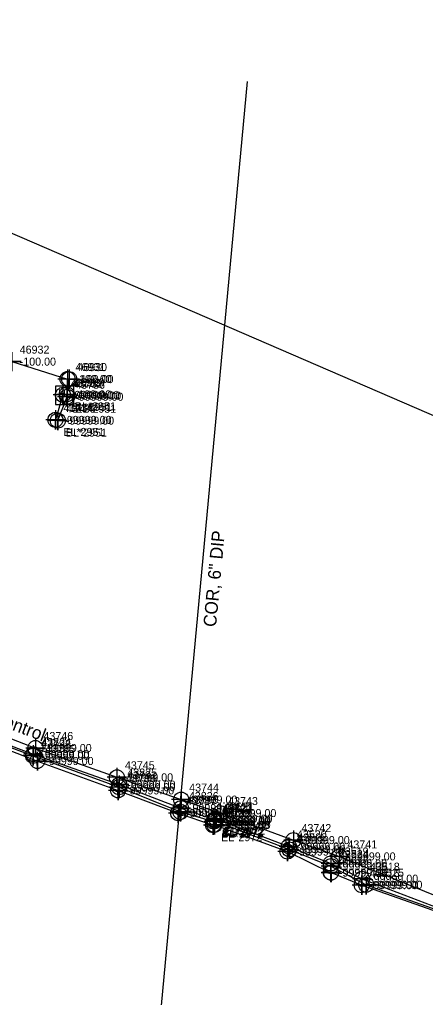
# Model space of a CAD drawing. Extents: x 2083698 to 2094313, y 743246 to 752873.
# Drawn here: x 2091729.6 to 2091856.4, y 747133.8 to 747439.2 of the extents above; entities that cross this region are included whole.
import ezdxf

# ---------------------------------------------------------------- set-up
doc = ezdxf.new("R2010")
doc.units = 0
for name, color, linetype in [('COGO Default Spiral', 7, 'Continuous'), ('Exist Other Culture Fence Line', 7, 'Continuous'), ('Exist Property Iron Pin Leader', 7, 'Continuous'), ('Exist Property Iron Pin Text', 7, 'Continuous'), ('Exist Property Monument Leader', 7, 'Continuous'), ('Exist Property Monument Text', 7, 'Continuous'), ('Exist Right of Way Line Leader', 7, 'Continuous'), ('Exist Right of Way Line Text', 7, 'Continuous'), ('Exist Utilities Power UG Cable SUE LOS B', 7, 'Continuous'), ('Exist Utilities Power UG Cable SUE LOS B Text', 7, 'Continuous'), ('Exist Utilities Power UG Cable SUE LOS C', 7, 'Continuous'), ('Exist Utilities Telephone UG Conduit SUE LOS B', 7, 'Continuous'), ('Exist Utilities Water UG Line SUE LOS C', 7, 'Continuous'), ('Exist Utilities Water UG Line SUE LOS C Text', 7, 'Continuous'), ('Scratch_Level_2', 7, 'Continuous'), ('Scratch_Level_3', 7, 'Continuous'), ('Scratch_Level_5', 7, 'Continuous')]:
    doc.layers.add(name, color=color, linetype=linetype)

msp = doc.modelspace()

# ---------------------------------------------------------------- linework, layer by layer
at = {"layer": 'COGO Default Spiral'}
msp.add_line((2091743.81, 747321.74), (2091743.81, 747321.74), dxfattribs=at)
msp.add_lwpolyline([(2091740.86, 747319.02), (2091746.61, 747319.02), (2091746.61, 747324.77), (2091740.86, 747324.77), (2091740.86, 747319.02)], dxfattribs=at)
at = {"layer": 'Exist Property Iron Pin Text'}
for points in [[(2091727.18, 747335.38), (2091727.18, 747329.38), (2091727.18, 747332.38), (2091730.18, 747332.38), (2091724.18, 747332.38)], [(2091744.62, 747329.96), (2091744.62, 747323.96), (2091744.62, 747326.96), (2091747.62, 747326.96), (2091741.62, 747326.96)], [(2091745.15, 747329.92), (2091745.15, 747323.92), (2091745.15, 747326.92), (2091748.15, 747326.92), (2091742.15, 747326.92)], [(2091743.18, 747325), (2091743.18, 747319), (2091743.18, 747322), (2091746.18, 747322), (2091740.18, 747322)], [(2091744.4, 747325.17), (2091744.4, 747319.17), (2091744.4, 747322.17), (2091747.4, 747322.17), (2091741.4, 747322.17)], [(2091744.51, 747324.42), (2091744.51, 747318.42), (2091744.51, 747321.42), (2091747.51, 747321.42), (2091741.51, 747321.42)], [(2091740.82, 747317.19), (2091740.82, 747311.19), (2091740.82, 747314.19), (2091743.82, 747314.19), (2091737.82, 747314.19)], [(2091741.61, 747316.96), (2091741.61, 747310.96), (2091741.61, 747313.96), (2091744.61, 747313.96), (2091738.61, 747313.96)], [(2091734.6, 747214.72), (2091734.6, 747208.72), (2091734.6, 747211.72), (2091737.6, 747211.72), (2091731.6, 747211.72)], [(2091760.04, 747205.57), (2091760.04, 747199.57), (2091760.04, 747202.57), (2091763.04, 747202.57), (2091757.04, 747202.57)], [(2091780.11, 747198.61), (2091780.11, 747192.61), (2091780.11, 747195.61), (2091783.11, 747195.61), (2091777.11, 747195.61)], [(2091792.27, 747194.4), (2091792.27, 747188.4), (2091792.27, 747191.4), (2091795.27, 747191.4), (2091789.27, 747191.4)], [(2091815.17, 747185.96), (2091815.17, 747179.96), (2091815.17, 747182.96), (2091818.17, 747182.96), (2091812.17, 747182.96)], [(2091829.51, 747180.87), (2091829.51, 747174.87), (2091829.51, 747177.87), (2091832.51, 747177.87), (2091826.51, 747177.87)]]:
    msp.add_lwpolyline(points, dxfattribs=at)
for centre in [(2091744.62, 747326.96), (2091745.15, 747326.92), (2091743.18, 747322), (2091744.4, 747322.17), (2091744.51, 747321.42), (2091740.82, 747314.19), (2091741.61, 747313.96), (2091734.6, 747211.72), (2091760.04, 747202.57), (2091780.11, 747195.61), (2091792.27, 747191.4), (2091815.17, 747182.96), (2091829.51, 747177.87)]:
    msp.add_circle(centre, 2.34, dxfattribs=at)
at = {"layer": 'Exist Right of Way Line Text'}
for points in [[(2091733.84, 747212.11), (2091733.87, 747206.29), (2091733.85, 747209.29), (2091736.87, 747209.29), (2091730.87, 747209.29)], [(2091733.89, 747212.63), (2091733.92, 747206.82), (2091733.9, 747209.82), (2091736.92, 747209.82), (2091730.92, 747209.82)], [(2091735.16, 747210.48), (2091735.2, 747204.66), (2091735.18, 747207.66), (2091738.2, 747207.66), (2091732.2, 747207.66)], [(2091760.36, 747201.29), (2091760.39, 747195.48), (2091760.37, 747198.48), (2091763.39, 747198.48), (2091757.39, 747198.48)], [(2091760.7, 747202.3), (2091760.73, 747196.48), (2091760.71, 747199.48), (2091763.73, 747199.48), (2091757.73, 747199.48)], [(2091760.76, 747203.12), (2091760.79, 747197.3), (2091760.77, 747200.3), (2091763.79, 747200.3), (2091757.79, 747200.3)], [(2091779.99, 747195.78), (2091780.02, 747189.96), (2091780.01, 747192.96), (2091783.02, 747192.96), (2091777.02, 747192.96)], [(2091779.12, 747194.2), (2091779.15, 747188.39), (2091779.14, 747191.39), (2091782.15, 747191.39), (2091776.15, 747191.39)], [(2091779.87, 747194.58), (2091779.9, 747188.77), (2091779.89, 747191.77), (2091782.9, 747191.77), (2091776.9, 747191.77)], [(2091790.48, 747192.19), (2091790.52, 747186.38), (2091790.5, 747189.38), (2091793.52, 747189.38), (2091787.52, 747189.38)], [(2091790.99, 747192.47), (2091791.03, 747186.65), (2091791.01, 747189.65), (2091794.03, 747189.65), (2091788.03, 747189.65)], [(2091790.05, 747190.42), (2091790.08, 747184.61), (2091790.06, 747187.61), (2091793.08, 747187.61), (2091787.08, 747187.61)], [(2091790.28, 747191.58), (2091790.31, 747185.76), (2091790.3, 747188.76), (2091793.31, 747188.76), (2091787.31, 747188.76)], [(2091790.45, 747190.53), (2091790.48, 747184.71), (2091790.46, 747187.71), (2091793.48, 747187.71), (2091787.48, 747187.71)], [(2091790.53, 747191.83), (2091790.56, 747186.02), (2091790.55, 747189.02), (2091793.56, 747189.02), (2091787.56, 747189.02)], [(2091813.7, 747183.8), (2091813.74, 747177.99), (2091813.72, 747180.99), (2091816.74, 747180.99), (2091810.74, 747180.99)], [(2091813.87, 747182.87), (2091813.9, 747177.06), (2091813.88, 747180.06), (2091816.9, 747180.06), (2091810.9, 747180.06)], [(2091813.26, 747182.16), (2091813.3, 747176.35), (2091813.28, 747179.35), (2091816.3, 747179.35), (2091810.3, 747179.35)], [(2091826.8, 747178.47), (2091826.83, 747172.66), (2091826.81, 747175.66), (2091829.83, 747175.66), (2091823.83, 747175.66)], [(2091826.84, 747177.63), (2091826.87, 747171.82), (2091826.86, 747174.82), (2091829.87, 747174.82), (2091823.87, 747174.82)], [(2091826.82, 747175.59), (2091826.85, 747169.78), (2091826.84, 747172.78), (2091829.85, 747172.78), (2091823.85, 747172.78)], [(2091826.87, 747175.63), (2091826.9, 747169.81), (2091826.88, 747172.81), (2091829.9, 747172.81), (2091823.9, 747172.81)], [(2091836.53, 747173.71), (2091836.57, 747167.9), (2091836.55, 747170.9), (2091839.57, 747170.9), (2091833.57, 747170.9)], [(2091836.45, 747171.7), (2091836.48, 747165.88), (2091836.47, 747168.88), (2091839.48, 747168.88), (2091833.48, 747168.88)], [(2091837.85, 747171.83), (2091837.88, 747166.02), (2091837.86, 747169.02), (2091840.88, 747169.02), (2091834.88, 747169.02)]]:
    msp.add_lwpolyline(points, dxfattribs=at)
for centre in [(2091733.87, 747209.29), (2091733.92, 747209.82), (2091735.2, 747207.66), (2091760.73, 747199.48), (2091760.79, 747200.3), (2091760.39, 747198.48), (2091780.02, 747192.96), (2091779.15, 747191.39), (2091779.9, 747191.77), (2091791.03, 747189.65), (2091790.08, 747187.61), (2091790.31, 747188.76), (2091790.48, 747187.71), (2091790.52, 747189.38), (2091790.56, 747189.02), (2091813.74, 747180.99), (2091813.3, 747179.35), (2091813.9, 747180.06), (2091826.83, 747175.66), (2091826.87, 747174.82), (2091826.85, 747172.78), (2091826.9, 747172.81), (2091836.48, 747168.88), (2091836.57, 747170.9), (2091837.88, 747169.02)]:
    msp.add_circle(centre, 2.34, dxfattribs=at)
at = {"layer": 'Exist Utilities Power UG Cable SUE LOS B'}
for p, q in [((2091743.18, 747322), (2091740.82, 747314.19)), ((2091741.61, 747313.96), (2091744.51, 747321.42))]:
    msp.add_line(p, q, dxfattribs=at)
for points in [[(2091594.92, 747380.39), (2091620.76, 747371), (2091656.07, 747357.97), (2091672.42, 747351.95), (2091688.88, 747345.75), (2091727.18, 747332.38), (2091744.62, 747326.96), (2091745.15, 747326.92), (2091744.4, 747322.17)], [(2091672.47, 747235.39), (2091692.64, 747228.48), (2091709.68, 747221.37), (2091734.6, 747211.72), (2091760.04, 747202.57), (2091780.11, 747195.61), (2091792.27, 747191.4), (2091815.17, 747182.96), (2091829.51, 747177.87), (2091863.96, 747163.82), (2091886.5, 747155.09), (2091905.75, 747147.65), (2091927.04, 747138.95)]]:
    msp.add_lwpolyline(points, dxfattribs=at)
at = {"layer": 'Exist Utilities Power UG Cable SUE LOS C'}
msp.add_lwpolyline([(2091387.72, 747754.05), (2091459.29, 747488.14), (2091734.16, 747369.44), (2092190.29, 747172.26), (2092598.52, 747024.9), (2092972.51, 746889.78), (2093316.78, 746787.16), (2093711.24, 746532.37)], dxfattribs=at)
at = {"layer": 'Exist Utilities Telephone UG Conduit SUE LOS B'}
for points in [[(2091443.99, 747301.42), (2091454.81, 747300.63), (2091465.48, 747302.69), (2091478.92, 747301.53), (2091489.01, 747298.28), (2091515.26, 747292.36), (2091541.6, 747284.98), (2091562.58, 747273.96), (2091581.39, 747270.01), (2091631.74, 747247.35), (2091657.75, 747234.8), (2091691.1, 747222.65), (2091708.02, 747218.16), (2091735.2, 747207.66), (2091760.39, 747198.48), (2091779.15, 747191.39), (2091790.08, 747187.61)], [(2091444.65, 747302.45), (2091454.91, 747301.28), (2091465.76, 747303.03), (2091491.68, 747299.95), (2091505.04, 747298.42), (2091539.92, 747287.74), (2091562.94, 747276.39), (2091581.17, 747271.24), (2091590.14, 747268.19), (2091609.85, 747260.55), (2091622.55, 747256.74), (2091630.83, 747249.51), (2091644.2, 747241.57), (2091657.27, 747236.19), (2091669.66, 747231.37), (2091690.19, 747224.67), (2091708.41, 747218.75), (2091733.87, 747209.29), (2091760.73, 747199.48), (2091779.9, 747191.77), (2091790.31, 747188.76)], [(2091490.95, 747300.83), (2091506.02, 747298.7), (2091541.1, 747288.19), (2091582.19, 747271.69), (2091590, 747269.17), (2091612.26, 747261.77), (2091622.88, 747257.3), (2091635.49, 747248.26), (2091645.18, 747242.91), (2091657.6, 747237.34), (2091669.8, 747231.92), (2091690.33, 747225.22), (2091708.51, 747219.4), (2091733.92, 747209.82), (2091760.79, 747200.3), (2091780.02, 747192.96), (2091790.52, 747189.38)], [(2091790.56, 747189.02), (2091813.9, 747180.06), (2091826.87, 747174.82), (2091837.88, 747169.02), (2091861.72, 747160.53), (2091882.33, 747152.22), (2091901.63, 747145.74), (2091925.92, 747135.95), (2091949, 747127.4), (2091987.21, 747112.55), (2092011.77, 747102.91), (2092034.23, 747094.76), (2092050.81, 747088.23), (2092069.32, 747081.18), (2092087.93, 747075.01), (2092092.8, 747072.52), (2092097.82, 747069.98), (2092112.04, 747065.54), (2092123.01, 747061.5), (2092144.75, 747054.49), (2092157.54, 747050.27), (2092177.67, 747041.84)], [(2091791.03, 747189.65), (2091813.74, 747180.99), (2091826.83, 747175.66), (2091836.57, 747170.9), (2091862.71, 747160.86)], [(2091790.48, 747187.71), (2091813.3, 747179.35), (2091826.85, 747172.78), (2091826.9, 747172.81), (2091836.48, 747168.88), (2091860.46, 747160.41), (2091882.11, 747151.31), (2091904.12, 747143.67), (2091926.21, 747135.41), (2091948.94, 747126.9), (2091986.32, 747112.03), (2092011.01, 747102.9), (2092034.05, 747093.71), (2092049.8, 747087.6), (2092068.51, 747080.56), (2092088.51, 747074.06), (2092092.18, 747070.59)], [(2091790.48, 747187.71), (2091790.48, 747187.71)]]:
    msp.add_lwpolyline(points, dxfattribs=at)
at = {"layer": 'Exist Utilities Water UG Line SUE LOS C'}
msp.add_lwpolyline([(2091764.15, 747026.13), (2091800.85, 747419.88)], dxfattribs=at)

# ---------------------------------------------------------------- texts
at = {"layer": 'COGO Default Spiral'}
for p in [(2091741.65, 747321.27), (2091744.22, 747319.75)]:
    msp.add_text('H', height=2.5, dxfattribs=at).set_placement(p)
at = {"layer": 'Exist Other Culture Fence Line'}
msp.add_text('-99999.00', height=2.5, dxfattribs=at).set_placement((2091746.31, 747320.49))
at = {"layer": 'Exist Property Iron Pin Leader'}
for s, p in [('46932', (2091729.68, 747334.88)), ('46931', (2091747.12, 747329.46)), ('46930', (2091747.65, 747329.42)), ('43733', (2091745.68, 747324.5)), ('46929', (2091746.9, 747324.67)), ('43736', (2091747.01, 747323.92)), ('43734', (2091743.32, 747316.69)), ('43735', (2091744.11, 747316.46)), ('43746', (2091737.1, 747214.22)), ('43745', (2091762.54, 747205.07)), ('43744', (2091782.61, 747198.11)), ('43743', (2091794.77, 747193.9)), ('43742', (2091817.67, 747185.46)), ('43741', (2091832.01, 747180.37))]:
    msp.add_text(s, height=2.5, dxfattribs=at).set_placement(p)
at = {"layer": 'Exist Property Monument Leader'}
for s, p in [('BL*2951', (2091745.68, 747317)), ('BL*2951', (2091746.9, 747317.17)), ('EL*2951', (2091747.01, 747316.42)), ('EL*2951', (2091743.32, 747309.19)), ('BL*2951', (2091744.11, 747308.96))]:
    msp.add_text(s, height=2.5, dxfattribs=at).set_placement(p)
at = {"layer": 'Exist Property Monument Text'}
for s, p in [('-100.00', (2091729.68, 747331.13)), ('-100.00', (2091747.12, 747325.71)), ('-100.00', (2091747.65, 747325.67)), ('-99999.00', (2091745.68, 747320.75)), ('-100.00', (2091746.9, 747320.92)), ('-99999.00', (2091747.01, 747320.17)), ('-99999.00', (2091743.32, 747312.94)), ('-99999.00', (2091744.11, 747312.71)), ('-99999.00', (2091737.1, 747210.47)), ('-99999.00', (2091762.54, 747201.32)), ('-99999.00', (2091782.61, 747194.36)), ('-99999.00', (2091794.77, 747190.15)), ('-99999.00', (2091817.67, 747181.71)), ('-99999.00', (2091832.01, 747176.62))]:
    msp.add_text(s, height=2.5, dxfattribs=at).set_placement(p)
at = {"layer": 'Exist Right of Way Line Leader'}
for s, p in [('43792', (2091736.37, 747211.79)), ('43824', (2091736.42, 747212.32)), ('43785', (2091737.7, 747210.16)), ('43791', (2091763.23, 747201.98)), ('43825', (2091763.29, 747202.8)), ('43786', (2091762.89, 747200.98)), ('43787', (2091781.65, 747193.89)), ('43790', (2091782.4, 747194.27)), ('43826', (2091782.52, 747195.46)), ('43788', (2091792.58, 747190.11)), ('43789', (2091792.81, 747191.26)), ('43619', (2091792.98, 747190.21)), ('43827', (2091793.02, 747191.88)), ('43522', (2091793.06, 747191.52)), ('43521', (2091793.53, 747192.15)), ('43520', (2091816.24, 747183.49)), ('43618', (2091815.8, 747181.85)), ('43523', (2091816.4, 747182.56)), ('43519', (2091829.33, 747178.16)), ('43524', (2091829.37, 747177.32)), ('43617', (2091829.35, 747175.28)), ('43616', (2091829.4, 747175.31)), ('43615', (2091838.98, 747171.38)), ('43518', (2091839.07, 747173.4)), ('43525', (2091840.38, 747171.52))]:
    msp.add_text(s, height=2.5, dxfattribs=at).set_placement(p)
at = {"layer": 'Exist Utilities Power UG Cable SUE LOS B Text'}
msp.add_text('NCDOT Traffic Control', height=4, rotation=339.2409, dxfattribs=at).set_placement((2091686.32, 747232.87))
at = {"layer": 'Exist Utilities Water UG Line SUE LOS C Text'}
msp.add_text('COR, 6" DIP', height=4, rotation=84.6748, dxfattribs=at).set_placement((2091790.99, 747249.4))
at = {"layer": 'Scratch_Level_2'}
for p in [(2091736.37, 747208.04), (2091736.42, 747208.57), (2091737.7, 747206.41), (2091763.29, 747199.05), (2091762.89, 747197.23), (2091763.23, 747198.23), (2091781.65, 747190.14), (2091782.4, 747190.52), (2091782.52, 747191.71), (2091792.58, 747186.36), (2091792.81, 747187.51), (2091792.98, 747186.46), (2091793.02, 747188.13), (2091793.06, 747187.77), (2091793.53, 747188.4), (2091815.8, 747178.1), (2091816.24, 747179.74), (2091816.4, 747178.81), (2091829.33, 747174.41), (2091829.35, 747171.53), (2091829.37, 747173.57), (2091829.4, 747171.56), (2091839.07, 747169.65), (2091838.98, 747167.63), (2091840.38, 747167.77)]:
    msp.add_text('-99999.00', height=2.5, dxfattribs=at).set_placement(p)
at = {"layer": 'Scratch_Level_3'}
for s, p in [('BL*2972', (2091792.81, 747183.76)), ('EL*2972', (2091793.02, 747184.38)), ('BL*2972', (2091793.06, 747184.02)), ('EL*2972', (2091793.53, 747184.65)), ('EL*2972', (2091792.58, 747182.61))]:
    msp.add_text(s, height=2.5, dxfattribs=at).set_placement(p)
at = {"layer": 'Scratch_Level_5'}
msp.add_text('43732', height=2.5, dxfattribs=at).set_placement((2091746.31, 747324.24))

doc.saveas('drawing.dxf')
